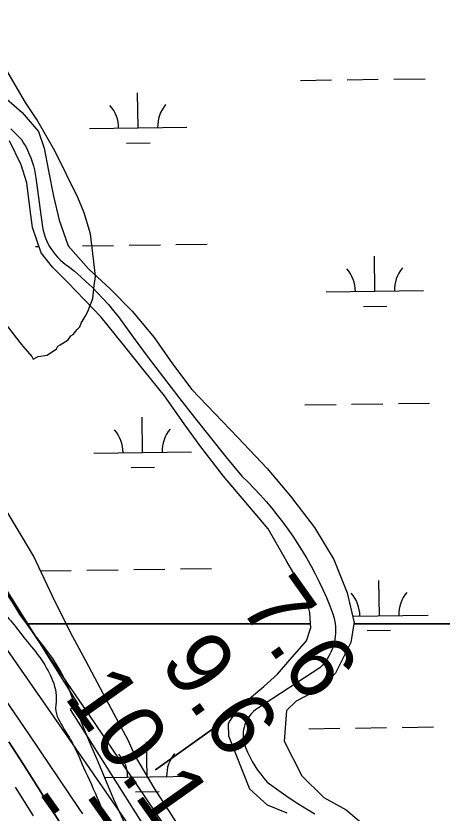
# Model space of a CAD drawing. Extents: x 3767014 to 3805179, y 361544 to 387384.
# Drawn here: x 3799902 to 3800339, y 368549 to 369367 of the extents above; entities that cross this region are included whole.
import ezdxf

# ---------------------------------------------------------------- set-up
doc = ezdxf.new("R2010")
doc.units = 0
for name, color, linetype in [('V-GRID-MAJR', 7, 'Continuous'), ('V-RIVR-EDGE', 7, 'Continuous'), ('V-RIVR-RANG', 7, 'Continuous'), ('V-ROAD-CNTR', 7, 'Continuous'), ('V-RRAP-RVMT', 7, 'Continuous'), ('V-SITE-VEGE', 7, 'Continuous'), ('V-TOPO-DPTH', 7, 'Continuous'), ('V-TOPO-MINR', 7, 'Continuous'), ('V-TOPO-WATR', 7, 'Continuous'), ('V-WETL-SWMP', 7, 'Continuous')]:
    doc.layers.add(name, color=color, linetype=linetype)

msp = doc.modelspace()

# ---------------------------------------------------------------- linework, layer by layer
at = {"layer": 'V-GRID-MAJR'}
msp.add_spline([(3800409.553, 367370.393), (3800323.181, 373429.512), (3800236.794, 379489.691), (3800150.407, 385549.872), (3800150.392, 385550.931)], degree=3, dxfattribs=at)
at = {"layer": 'V-RIVR-EDGE'}
for points in [[(3799394.296, 369426.349), (3799418.633, 369394.185), (3799438.472, 369371.528), (3799462.358, 369339.818), (3799480.827, 369311.739), (3799494.779, 369285.479), (3799507.382, 369261.935), (3799517.758, 369252.414), (3799533.106, 369242.429), (3799549.345, 369226.563), (3799562.862, 369207.087), (3799570.965, 369192.598), (3799593.058, 369167.222), (3799616.503, 369140.035), (3799644.484, 369118.714), (3799663.883, 369101.032), (3799684.633, 369081.086), (3799701.766, 369061.148), (3799716.171, 369035.34), (3799726.968, 369013.157), (3799743.169, 368982.37), (3799755.326, 368961.541), (3799767.953, 368947.945), (3799771.55, 368939.797), (3799778.324, 368936.163), (3799785.542, 368929.815), (3799792.306, 368922.112), (3799799.04, 368902.652), (3799808.042, 368885.9), (3799813.426, 368869.157), (3799822.88, 368852.404), (3799841.813, 368828.845), (3799857.129, 368805.747), (3799865.234, 368792.162), (3799870.624, 368777.679), (3799885.498, 368758.652), (3799898.125, 368745.056), (3799912.099, 368727.387), (3799927.875, 368707.453), (3799937.33, 368691.152), (3799943.6, 368666.72), (3799943.116, 368654.061), (3799947.159, 368643.199), (3799959.767, 368621.916), (3799971.459, 368596.114)], [(3799971.459, 368596.114), (3799987.198, 368561.259), (3799998.435, 368534.102), (3800014.646, 368506.932), (3800032.204, 368476.142), (3800046.602, 368447.62), (3800061.922, 368425.879), (3800075.435, 368405.046), (3800085.782, 368383.769), (3800111.453, 368342.559), (3800130.356, 368306.792), (3800148.806, 368271.026), (3800167.719, 368239.78), (3800173.113, 368226.654), (3800180.315, 368213.523), (3800190.233, 368201.743), (3800200.58, 368180.466), (3800220.813, 368134.296), (3800237.003, 368098.987), (3800241.021, 368078.178), (3800244.604, 368064.152), (3800248.2, 368055.552), (3800256.318, 368046.941), (3800265.799, 368041.492), (3800269.403, 368036.057), (3800269.811, 368017.969), (3800274.761, 368008.462), (3800286.923, 367989.893), (3800317.09, 367938.273), (3800339.155, 367901.593), (3800355.358, 367871.258), (3800372.03, 367847.705), (3800375.606, 367830.966), (3800383.262, 367818.739), (3800392.714, 367801.081), (3800399.904, 367782.977), (3800404.406, 367775.279), (3800410.695, 367758.534), (3800426.91, 367733.173), (3800436.827, 367720.94), (3800444.016, 367702.384), (3800453.472, 367686.535), (3800462.482, 367672.948), (3800474.647, 367655.736), (3800491.771, 367632.181), (3800494.909, 367621.322), (3800500.763, 367611.36), (3800507.532, 367605.917), (3800516.521, 367584.191), (3800528.677, 367562.91), (3800541.728, 367538.009), (3800567.379, 367488.66), (3800593.03, 367439.311), (3800617.344, 367397.652), (3800628.72, 367373.438)]]:
    msp.add_spline(points, degree=3, dxfattribs=at)
at = {"layer": 'V-ROAD-CNTR'}
for points in [[(3799896.985, 369250.991), (3799907.813, 369240.083), (3799910.119, 369236.52), (3799912.251, 369232.848), (3799914.205, 369229.077), (3799915.974, 369225.219), (3799917.557, 369221.276), (3799918.952, 369217.264), (3799920.15, 369213.189), (3799921.149, 369209.06), (3799921.95, 369204.888), (3799922.552, 369200.684), (3799929.528, 369150.158), (3799930.247, 369146.709), (3799931.162, 369143.307), (3799932.274, 369139.965), (3799933.579, 369136.692), (3799935.072, 369133.499), (3799936.745, 369130.401), (3799938.594, 369127.402), (3799940.616, 369124.517), (3799942.801, 369121.754), (3799945.14, 369119.12), (3799947.63, 369116.628), (3799950.26, 369114.283), (3799953.018, 369112.094), (3799955.902, 369110.068), (3799962.222, 369104.942), (3799968.405, 369099.648), (3799974.44, 369094.188), (3799980.326, 369088.568), (3799986.061, 369082.793), (3799991.638, 369076.866), (3799997.052, 369070.789), (3800002.301, 369064.57), (3800007.383, 369058.211), (3800022.622, 369037.356), (3800038.029, 369016.624), (3800053.604, 368996.017), (3800069.343, 368975.537), (3800085.25, 368955.186), (3800101.318, 368934.966), (3800117.551, 368914.875), (3800133.947, 368894.915), (3800140.392, 368888.644), (3800146.683, 368882.224), (3800152.823, 368875.652), (3800158.803, 368868.937), (3800164.622, 368862.082), (3800170.276, 368855.09), (3800175.761, 368847.965), (3800181.075, 368840.711), (3800186.216, 368833.332), (3800191.176, 368825.834), (3800195.96, 368818.22), (3800200.56, 368810.493), (3800204.974, 368802.659), (3800209.201, 368794.723), (3800213.235, 368786.689), (3800217.079, 368778.558), (3800220.729, 368770.34), (3800224.18, 368762.037), (3800227.434, 368753.655), (3800228.37, 368750.454), (3800229.105, 368747.201), (3800229.642, 368743.91), (3800229.974, 368740.59), (3800230.1, 368737.258), (3800230.023, 368733.924), (3800229.738, 368730.602), (3800229.251, 368727.303), (3800228.56, 368724.041), (3800227.672, 368720.825), (3800226.586, 368717.671), (3800225.308, 368714.591), (3800223.844, 368711.597), (3800222.197, 368708.697), (3800220.377, 368705.901), (3800218.386, 368703.227), (3800216.236, 368700.679), (3800213.932, 368698.268), (3800150.018, 368656.85), (3800147.849, 368655.277), (3800145.815, 368653.534), (3800143.931, 368651.633), (3800142.204, 368649.585), (3800140.652, 368647.404), (3800139.282, 368645.102), (3800138.1, 368642.7), (3800137.121, 368640.208), (3800136.345, 368637.646), (3800135.78, 368635.026), (3800135.43, 368632.372)], [(3800135.43, 368632.372), (3800135.297, 368629.697), (3800135.378, 368627.021), (3800135.679, 368624.36), (3800136.196, 368621.733), (3800136.923, 368619.154), (3800137.854, 368616.645), (3800139.896, 368611.816), (3800142.157, 368607.085), (3800144.631, 368602.463), (3800147.312, 368597.957), (3800150.198, 368593.579), (3800153.28, 368589.337), (3800156.553, 368585.239), (3800160.008, 368581.297), (3800169.463, 368574.358), (3800179.064, 368567.622), (3800188.809, 368561.093), (3800198.69, 368554.775), (3800208.703, 368548.668)]]:
    msp.add_lwpolyline(points, dxfattribs=at)
at = {"layer": 'V-RRAP-RVMT'}
for p, q in [((3799882.481, 368793.637), (3799966.228, 368660.805)), ((3799966.228, 368660.805), (3799958.028, 368655.651)), ((3799958.028, 368655.651), (3800032.982, 368536.762))]:
    msp.add_line(p, q, dxfattribs=at)
at = {"layer": 'V-SITE-VEGE'}
for p, q in [((3799911.895, 369277.906), (3799889.526, 369316.517)), ((3799923.75, 369260.588), (3799911.895, 369277.906)), ((3799942.17, 369228.633), (3799923.75, 369260.588)), ((3799965.816, 369180.722), (3799942.17, 369228.633)), ((3799972.372, 369164.758), (3799965.816, 369180.722)), ((3799978.899, 369143.485), (3799972.372, 369164.758)), ((3799982.702, 369108.952), (3799978.899, 369143.485)), ((3799983.982, 369099.654), (3799982.702, 369108.952)), ((3799982.61, 369090.368), (3799983.982, 369099.654)), ((3799981.211, 369077.099), (3799982.61, 369090.368)), ((3799975.833, 369063.851), (3799981.211, 369077.099)), ((3799973.15, 369058.559), (3799975.833, 369063.851)), ((3799889.496, 369053.68), (3799902.681, 369036.354)), ((3799967.789, 369047.967), (3799969.134, 369051.942)), ((3799969.134, 369051.942), (3799973.15, 369058.559)), ((3799961.106, 369040.035), (3799965.118, 369045.325)), ((3799965.118, 369045.325), (3799967.789, 369047.967)), ((3799902.681, 369036.354), (3799909.275, 369028.357)), ((3799947.78, 369029.485), (3799955.771, 369034.753)), ((3799955.771, 369034.753), (3799958.446, 369038.722)), ((3799958.446, 369038.722), (3799961.106, 369040.035)), ((3799909.275, 369028.357), (3799918.514, 369017.689)), ((3799943.776, 369025.523), (3799945.115, 369028.171)), ((3799945.115, 369028.171), (3799947.78, 369029.485)), ((3799925.149, 369017.654), (3799934.449, 369018.934)), ((3799934.449, 369018.934), (3799943.776, 369025.523)), ((3799918.514, 369017.689), (3799919.826, 369015.027)), ((3799919.826, 369015.027), (3799925.149, 369017.654)), ((3799920.111, 368813.251), (3799883.259, 368874.505)), ((3799939.811, 368771.996), (3799920.111, 368813.251)), ((3799958.202, 368734.733), (3799939.811, 368771.996)), ((3799973.98, 368705.449), (3799958.202, 368734.733)), ((3799995.015, 368665.517), (3799973.98, 368705.449)), ((3800017.367, 368624.25), (3799995.015, 368665.517)), ((3800023.926, 368609.613), (3800017.367, 368624.25)), ((3800033.136, 368593.636), (3800023.926, 368609.613)), ((3800039.718, 368582.982), (3800033.136, 368593.636)), ((3800044.982, 368573.66), (3800039.718, 368582.982)), ((3800052.885, 368561.675), (3800044.982, 368573.66)), ((3800077.905, 368523.05), (3800052.885, 368561.675))]:
    msp.add_line(p, q, dxfattribs=at)
at = {"layer": 'V-TOPO-DPTH'}
for points in [[(3800630.304, 367373.46), (3800423.22, 367722.05), (3800026.697, 368524.249), (3800013.868, 368543.189), (3800000.982, 368562.09), (3799988.009, 368580.932), (3799974.978, 368599.734), (3799692.432, 369005.455)], [(3799894.829, 368622.624), (3799909.859, 368599.278), (3799924.789, 368575.867), (3799939.516, 368552.33), (3799954.073, 368528.69)], [(3799894.829, 368622.624), (3799909.859, 368599.278), (3799924.789, 368575.867), (3799939.516, 368552.33), (3799954.073, 368528.69)]]:
    msp.add_lwpolyline(points, dxfattribs=at)
at = {"layer": 'V-TOPO-MINR'}
for points in [[(3800683.518, 367374.199), (3800497.663, 367753.694), (3800493.139, 367761.985), (3800488.707, 367770.322), (3800484.412, 367778.732), (3800480.208, 367787.188), (3800463.809, 367820.867), (3800461.113, 367826.671), (3800458.561, 367832.534), (3800068.243, 368516.97), (3800046.908, 368548.294), (3800025.561, 368579.61), (3800004.197, 368610.913), (3799982.82, 368642.209), (3799926.236, 368724.998), (3799876.839, 368797.869)], [(3799970.846, 368548.629), (3799967.181, 368554.041), (3799916.034, 368629.521), (3799886.842, 368672.705)], [(3800126.72, 368651.73), (3800045.3, 368593.68), (3800126.72, 368651.73), (3800126.72, 368651.73)], [(3799954.073, 368528.69), (3799939.516, 368552.33), (3799924.789, 368575.867), (3799909.859, 368599.278), (3799894.829, 368622.624)], [(3799920.115, 368546.708), (3799901.945, 368575.995)]]:
    msp.add_lwpolyline(points, dxfattribs=at)
at = {"layer": 'V-TOPO-WATR'}
msp.add_lwpolyline([(3800630.304, 367373.46), (3800423.22, 367722.05), (3800026.697, 368524.249), (3800013.868, 368543.189), (3800000.982, 368562.09), (3799988.009, 368580.932), (3799974.978, 368599.734), (3799692.432, 369005.455)], dxfattribs=at)
at = {"layer": 'V-WETL-SWMP'}
for p, q in [((3800193.982, 369300.702), (3800225.979, 369301.147)), ((3800241.977, 369301.369), (3800273.974, 369301.814)), ((3800289.973, 369302.036), (3800321.97, 369302.48)), ((3799883.942, 369288.988), (3799908.615, 369267.769)), ((3800027.579, 369251.956), (3800027.079, 369287.953)), ((3799908.615, 369267.769), (3799925.387, 369248.172)), ((3799925.387, 369248.172), (3799931.1, 369231.269)), ((3799977.584, 369251.262), (3800077.574, 369252.651)), ((3799907.776, 369214.289), (3799895.695, 369238.765)), ((3799931.1, 369231.269), (3799935.725, 369208.044)), ((3800015.794, 369236.36), (3800039.792, 369236.694)), ((3799913.517, 369195.684), (3799907.776, 369214.289)), ((3799935.725, 369208.044), (3799940.865, 369182.181)), ((3799916.573, 369170.724), (3799913.517, 369195.684)), ((3799940.865, 369182.181), (3799946.538, 369157.369)), ((3799919.119, 369150.013), (3799916.573, 369170.724)), ((3799946.538, 369157.369), (3799955.892, 369130.956)), ((3799928.007, 369123.961), (3799919.119, 369150.013)), ((3800066.399, 369132.413), (3800098.396, 369132.858)), ((3799922.413, 369130.413), (3799925.79, 369130.46)), ((3799955.892, 369130.956), (3799976.861, 369107.12)), ((3799970.408, 369131.08), (3800002.405, 369131.524)), ((3800018.404, 369131.746), (3800050.401, 369132.191)), ((3799939.606, 369109.041), (3799928.007, 369123.961)), ((3800270.4, 369084.5), (3800269.9, 369120.497)), ((3799955.447, 369093.568), (3799939.606, 369109.041)), ((3799976.861, 369107.12), (3799998.903, 369086.969)), ((3799989.76, 369057.832), (3799955.447, 369093.568)), ((3799998.903, 369086.969), (3800021.459, 369064.178)), ((3800220.405, 369083.806), (3800320.396, 369085.195)), ((3800258.616, 369068.904), (3800282.614, 369069.237)), ((3800021.459, 369064.178), (3800043.993, 369037.17)), ((3800011.382, 369031.184), (3799989.76, 369057.832)), ((3800043.993, 369037.17), (3800062.836, 369010.181)), ((3800033.001, 369004.005), (3800011.382, 369031.184)), ((3800062.836, 369010.181), (3800082.736, 368983.713)), ((3800054.623, 368977.357), (3800033.001, 369004.005)), ((3800074.642, 368948.595), (3800054.623, 368977.357)), ((3800082.736, 368983.713), (3800129.938, 368934.431)), ((3800246.598, 368968.726), (3800278.595, 368969.171)), ((3800294.594, 368969.393), (3800326.59, 368969.837)), ((3800198.603, 368968.06), (3800230.6, 368968.504)), ((3800032.2, 368919.314), (3800031.7, 368955.31)), ((3800092.034, 368925.153), (3800074.642, 368948.595)), ((3800129.938, 368934.431), (3800159.829, 368902.639)), ((3799982.205, 368918.619), (3800082.195, 368920.008)), ((3800115.229, 368894.781), (3800092.034, 368925.153)), ((3800020.415, 368903.717), (3800044.413, 368904.051)), ((3800159.829, 368902.639), (3800183.939, 368874.567)), ((3800161.125, 368840.942), (3800115.229, 368894.781)), ((3800183.939, 368874.567), (3800208.555, 368842.275)), ((3800180.058, 368807.408), (3800161.125, 368840.942)), ((3800208.555, 368842.275), (3800228.423, 368809.48)), ((3799861.959, 368825.306), (3799906.189, 368752.821)), ((3800198.468, 368775.47), (3800180.058, 368807.408)), ((3800228.423, 368809.48), (3800241.955, 368775.136)), ((3799927.034, 368797.77), (3799959.031, 368798.215)), ((3799975.029, 368798.437), (3800007.026, 368798.881)), ((3800023.025, 368799.104), (3800055.022, 368799.548)), ((3800071.02, 368799.77), (3800103.017, 368800.215)), ((3800275.021, 368751.857), (3800274.521, 368787.854)), ((3800203.671, 368755.275), (3800198.468, 368775.47)), ((3800241.955, 368775.136), (3800249.178, 368744.516)), ((3799906.189, 368752.821), (3799912.985, 368743.359)), ((3800204.431, 368743.357), (3800203.671, 368755.275)), ((3800247.537, 368751.475), (3800325.016, 368752.552)), ((3800204.43, 368743.356), (3799912.984, 368743.358)), ((3799912.984, 368743.358), (3799916.809, 368738.031)), ((3799912.985, 368743.359), (3800204.431, 368743.357)), ((3800204.652, 368739.878), (3800204.43, 368743.356)), ((3800248.972, 368743.349), (3800245.9, 368724.492)), ((3800512.167, 368743.376), (3800248.972, 368743.349)), ((3800249.178, 368744.516), (3800248.989, 368743.356)), ((3800248.989, 368743.356), (3800512.134, 368743.361)), ((3799916.809, 368738.031), (3799923.223, 368729.521)), ((3800200.335, 368726.102), (3800204.652, 368739.878)), ((3800262.504, 368736.804), (3800286.498, 368737.138)), ((3799923.223, 368729.521), (3799932.647, 368717.362)), ((3800183.25, 368706.553), (3800200.335, 368726.102)), ((3800245.9, 368724.492), (3800229.933, 368692.944)), ((3799932.647, 368717.362), (3799939.865, 368708.041)), ((3799939.865, 368708.041), (3799948.268, 368693.869)), ((3800170.436, 368691.759), (3800183.25, 368706.553)), ((3799948.268, 368693.869), (3799955.462, 368679.905)), ((3800156.572, 368679.093), (3800170.436, 368691.759)), ((3800229.933, 368692.944), (3800214.568, 368677.208)), ((3799955.462, 368679.905), (3799960.041, 368667.771)), ((3800143.78, 368668.545), (3800156.572, 368679.093)), ((3800214.568, 368677.208), (3800189.725, 368664.159)), ((3799960.041, 368667.771), (3799963.421, 368657.864)), ((3800127.775, 368652.705), (3800143.78, 368668.545)), ((3800189.725, 368664.159), (3800179.663, 368654.721)), ((3799963.421, 368657.864), (3799967.405, 368647.55)), ((3800121.357, 368643.185), (3800127.775, 368652.705)), ((3800179.663, 368654.721), (3800177.396, 368623.098)), ((3799967.405, 368647.55), (3799972.184, 368635.012)), ((3800120.285, 368641.068), (3800121.357, 368643.185)), ((3799972.184, 368635.012), (3799979.163, 368618.627)), ((3800120.75, 368628.328), (3800120.285, 368641.068)), ((3800202.517, 368635.964), (3800234.508, 368636.408)), ((3800250.504, 368636.631), (3800282.496, 368637.075)), ((3800298.492, 368637.297), (3800330.483, 368637.742)), ((3800142.229, 368574.083), (3800120.75, 368628.328)), ((3799979.163, 368618.627), (3799986.144, 368602.444)), ((3800036.821, 368586.671), (3800036.321, 368622.667)), ((3800177.396, 368623.098), (3800195.663, 368587.673)), ((3799986.144, 368602.444), (3800002.291, 368563.609)), ((3799992.956, 368586.061), (3800086.816, 368587.365)), ((3800195.663, 368587.673), (3800218.219, 368565.408)), ((3800025.036, 368571.074), (3800049.034, 368571.408)), ((3800160.188, 368557.538), (3800142.229, 368574.083)), ((3800002.291, 368563.609), (3800030.04, 368504.328)), ((3800218.219, 368565.408), (3800240.82, 368552.633)), ((3800180.314, 368549.473), (3800160.188, 368557.538)), ((3800240.82, 368552.633), (3800263.39, 368533.532))]:
    msp.add_line(p, q, dxfattribs=at)
for centre, start, end in [((3799972.335, 369251.664), 0.024037, 41.567696), ((3800082.81, 369253.198), 140.024034, 181.567693), ((3800325.631, 369085.742), 140.024034, 181.567693), ((3800215.156, 369084.207), 0.024037, 41.567696), ((3799976.956, 368919.021), 0.024037, 41.567696), ((3800087.431, 368920.556), 140.024034, 181.567693), ((3800219.777, 368751.565), 0.024037, 41.567696), ((3800330.252, 368753.099), 140.024034, 181.567693), ((3799981.577, 368586.378), 0.024037, 41.567696), ((3800092.052, 368587.913), 140.024034, 181.567693)]:
    msp.add_arc(centre, 35.246, start, end, dxfattribs=at)

# ---------------------------------------------------------------- texts
at = {"layer": 'V-RIVR-RANG'}
for s, p in [('7.6', (3800130.312, 368761.614)), ('9.6', (3800048.886, 368703.564)), ('10.1', (3799950.673, 368669.18)), ('-7', (3799908.011, 368556.481))]:
    msp.add_text(s, height=67, rotation=305.348326, dxfattribs=at).set_placement(p)

doc.saveas('drawing.dxf')
